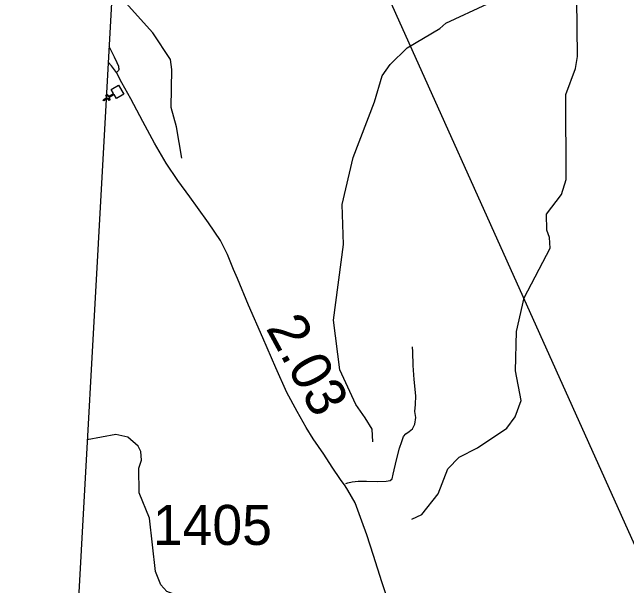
# Model space of a CAD drawing. Extents: x 2290615 to 2522933, y 819489 to 1012715.
# Drawn here: x 2319463 to 2327135, y 985171 to 992330 of the extents above; entities that cross this region are included whole.
import ezdxf

# ---------------------------------------------------------------- set-up
doc = ezdxf.new("R2010")
doc.units = 0
for name, color, linetype in [('Exist Boundary Political CountyLine', 7, 'Continuous'), ('Exist Cultural Church CELL', 7, 'Continuous'), ('Exist Hydrographic Creek Single Shore', 7, 'Continuous'), ('Exist Hydrographic Misc Water Feature', 7, 'Continuous'), ('Exist Road Non-System Type 51', 7, 'Continuous'), ('Exist Road Secondary Mileage Hundredths English Label', 7, 'Continuous'), ('Exist Road Secondary Type 51 Attributed', 7, 'Continuous'), ('Exist Road Secondary Type 51 Number Label', 7, 'Continuous'), ('Map Preparation Inset Cut Line', 7, 'Continuous')]:
    doc.layers.add(name, color=color, linetype=linetype)

msp = doc.modelspace()

# ---------------------------------------------------------------- linework, layer by layer
at = {"layer": 'Exist Boundary Political CountyLine'}
msp.add_lwpolyline([(2323478.1, 1004252.3), (2322797.9, 1002767.9), (2322184.3, 1001030.3), (2321753.9, 999403.1), (2320741.4, 993201.9), (2320116, 981859.9), (2320039, 981847.1), (2319958.9, 981832.4), (2319871.3, 981814.3), (2319737.2, 981784.5), (2319631.4, 981753.5), (2319582.3, 981738.9), (2319462.8, 981696.8)], dxfattribs=at)
at = {"layer": 'Exist Cultural Church CELL'}
msp.add_lwpolyline([(2320764.9, 991252.2), (2320736, 991301.3), (2320670.3, 991262.8), (2320686.5, 991235.2), (2320672.7, 991227.1), (2320656.5, 991254.8), (2320604.6, 991224.4), (2320596.5, 991238.2), (2320648.4, 991268.6), (2320632.3, 991296.2), (2320646, 991304.3), (2320662.2, 991276.7), (2320727.9, 991315.1), (2320698.9, 991364.9), (2320790.8, 991418.7), (2320856.7, 991306)], close=True, dxfattribs=at)
at = {"layer": 'Exist Hydrographic Creek Single Shore'}
msp.add_lwpolyline([(2323965.2, 986968.7), (2323955.1, 987125.8), (2323870, 987266.7), (2323752.1, 987432.5), (2323555.1, 987864.2), (2323474.1, 988487.9), (2323597.1, 989431.8), (2323583, 989930.1), (2323718.1, 990516.8), (2323986.1, 991210.6), (2324082, 991536.2), (2324181.1, 991678.1), (2324395, 991887.3), (2324801, 992127.2), (2324875, 992192.6), (2325397, 992434)], dxfattribs=at)
at = {"layer": 'Exist Hydrographic Misc Water Feature'}
for points in [[(2324450.1, 986000.6), (2324575.2, 986058.3), (2324780, 986319.5), (2324902.1, 986629.7), (2325042.1, 986773.4), (2325274, 986891.3), (2325638.2, 987136), (2325744, 987278.3), (2325817, 987481.5), (2325747.1, 987852.9), (2325758.1, 988345.7), (2325854.1, 988763.3), (2326180.1, 989384), (2326170.1, 989518.2), (2326136.1, 989608.6), (2326134, 989808.8), (2326323.1, 990053), (2326379, 990242.3), (2326376, 991302.5), (2326496.9, 991629.2), (2326520.9, 991777.9), (2326509, 992860.8)], [(2321578, 990507.3), (2321515, 990898.7), (2321445.9, 991142), (2321457, 991615.2), (2321438.9, 991739.1), (2321218.9, 992071.4), (2320916, 992410.2), (2320838.9, 992551.4), (2320713.2, 992689.8)], [(2322511.1, 983537.5), (2322457.2, 983860.3), (2322280.1, 984069.7), (2322186.1, 984249.6), (2322125, 984575.3), (2322022.1, 984781.2), (2321879.2, 984913.1), (2321394, 985099.9), (2321318.2, 985182.3), (2321250.1, 985346.8), (2321176, 986013.3), (2321048.1, 986329.8), (2321044, 986638.1), (2321077, 986738), (2321067, 986846), (2321033.1, 986913.5), (2320907, 987026.4), (2320757.1, 987059.6), (2320398.9, 986989.8)]]:
    msp.add_lwpolyline(points, dxfattribs=at)
at = {"layer": 'Exist Road Non-System Type 51'}
for points in [[(2320669.9, 991905.2), (2320691.9, 991858.4), (2320734.7, 991774.9), (2320767.6, 991701.2), (2320788.1, 991655.7), (2320790.2, 991641.5), (2320794.4, 991627.7), (2320794.5, 991615.7), (2320790.6, 991603.5), (2320762.9, 991577.4)], [(2323629, 986445.7), (2323653.6, 986455), (2323707.2, 986468.4), (2323783.1, 986475.8), (2323884.2, 986477.3), (2324018.1, 986472.8), (2324131.2, 986475.8), (2324181.8, 986484.7), (2324205.6, 986505.6), (2324219, 986562.2), (2324259.1, 986740.8), (2324299.3, 986886.7), (2324325.8, 986972), (2324346.6, 987031.6), (2324376.4, 987065.8), (2324419.5, 987094.1), (2324461.2, 987129.8), (2324490.9, 987186.4), (2324502.8, 987269.8), (2324490.9, 987343.6), (2324498.3, 987431.5), (2324501.3, 987540.1), (2324480.4, 987743.4), (2324470, 987920.6), (2324464, 988088.8), (2324461, 988154.4)]]:
    msp.add_lwpolyline(points, dxfattribs=at)
at = {"layer": 'Exist Road Secondary Type 51 Attributed'}
msp.add_lwpolyline([(2324179.9, 984904.1), (2324076.6, 985217), (2323974.2, 985547.8), (2323888.3, 985805.6), (2323827, 985974.4), (2323744.2, 986204.6), (2323652.1, 986364.3), (2323621.4, 986416.4), (2323560.1, 986496.2), (2323455.8, 986649.7), (2323351.5, 986812.4), (2323219.6, 987005.8), (2323133.7, 987143.9), (2323020.2, 987346.5), (2322891.3, 987582.8), (2322753.3, 987889.8), (2322590.7, 988267.3), (2322411.9, 988673.5), (2322274.7, 989007.1), (2322225.6, 989117.6), (2322148.9, 989304.8), (2322064.1, 989481), (2321912.2, 989700.6), (2321773.7, 989893.2), (2321679.2, 990024.9), (2321530.6, 990231), (2321385.4, 990443.9), (2321240.2, 990693.9), (2321095, 990967.6), (2320943.1, 991248), (2320831.7, 991450.7), (2320762.4, 991577.4), (2320700, 991661.9), (2320658.9, 991705.6)], dxfattribs=at)
at = {"layer": 'Map Preparation Inset Cut Line'}
msp.add_lwpolyline([(2356768.7, 983323.8), (2328294.4, 983323.8), (2321803.3, 997760.3), (2321797.8, 1007474.2), (2338139.7, 1007474.2), (2356768.7, 1000715)], close=True, dxfattribs=at)

# ---------------------------------------------------------------- texts
at = {"layer": 'Exist Road Secondary Mileage Hundredths English Label'}
msp.add_text('2.03', height=500, rotation=298.59674, dxfattribs=at).set_placement((2322623, 988388))
at = {"layer": 'Exist Road Secondary Type 51 Number Label'}
msp.add_text('1405', height=500, rotation=360, dxfattribs=at).set_placement((2321217.9, 985679.5))

doc.saveas('drawing.dxf')
